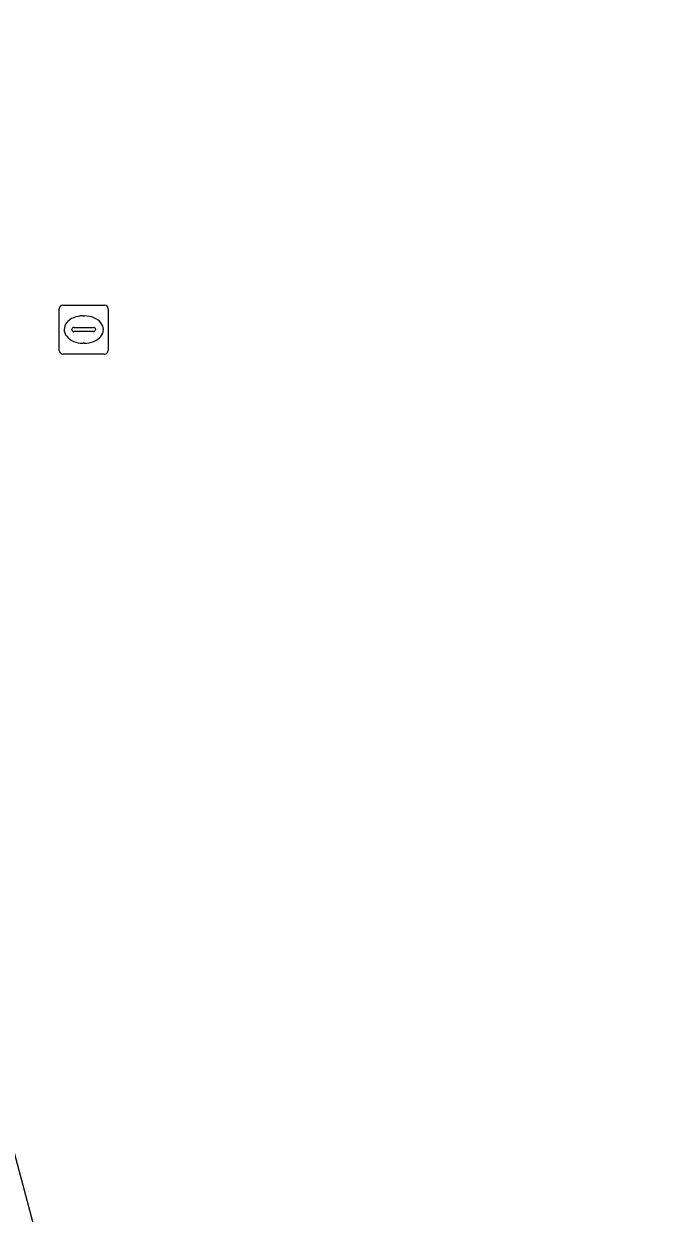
# Model space of a CAD drawing. Extents: x 159053 to 160041, y 380450 to 381422.
# Drawn here: x 159573.07 to 159585.89, y 380719.24 to 380743.57 of the extents above; entities that cross this region are included whole.
import ezdxf

# ---------------------------------------------------------------- set-up
doc = ezdxf.new("R2010")
doc.units = 0
doc.layers.add('IMGEO_Voetpad_open', color=7, linetype='Continuous')
doc.layers.add('IMGEO_Waterleidingput', color=7, linetype='Continuous')

msp = doc.modelspace()

# ---------------------------------------------------------------- linework, layer by layer
at = {"layer": 'IMGEO_Voetpad_open'}
msp.add_lwpolyline([(159562.896, 380751.667), (159564.456, 380752.092), (159585.769, 380672.062), (159585.889, 380671.612)], dxfattribs=at)
at = {"layer": 'IMGEO_Waterleidingput'}
for p, q in [((159573.801, 380736.894), (159573.801, 380737.746)), ((159573.876, 380737.82), (159574.728, 380737.82)), ((159574.802, 380737.746), (159574.802, 380736.894)), ((159574.289, 380737.6), (159574.314, 380737.6)), ((159574.06, 380737.314), (159574.06, 380737.326)), ((159574.498, 380737.277), (159574.1, 380737.277)), ((159574.103, 380737.363), (159574.501, 380737.363)), ((159574.544, 380737.326), (159574.544, 380737.314)), ((159574.312, 380737.04), (159574.287, 380737.04)), ((159574.728, 380736.82), (159573.876, 380736.82))]:
    msp.add_line(p, q, dxfattribs=at)
for points in [[(159573.801, 380736.894), (159573.801, 380737.746)], [(159573.876, 380737.82), (159574.728, 380737.82)], [(159574.802, 380737.746), (159574.802, 380736.894)], [(159574.728, 380736.82), (159573.876, 380736.82)]]:
    msp.add_lwpolyline(points, dxfattribs=at)
for centre, radius, start, end in [((159573.878, 380737.744), 0.0765, 91.552, 178.448), ((159573.878, 380737.744), 0.0765, 91.552, 178.448), ((159574.726, 380737.744), 0.0765, 1.552, 88.448), ((159574.726, 380737.744), 0.0765, 1.552, 88.448), ((159574.505, 380737.325), 0.0386, 1.7309, 96.639), ((159574.1, 380737.323), 0.0403, 85.8775, 175.7526), ((159574.097, 380737.313), 0.0366, 178.938, 274.7102), ((159574.501, 380737.32), 0.043, 264.8664, 352.4533), ((159573.878, 380736.896), 0.0765, 181.552, 268.448), ((159573.878, 380736.896), 0.0765, 181.552, 268.448), ((159574.726, 380736.896), 0.0765, 271.552, 358.448), ((159574.726, 380736.896), 0.0765, 271.552, 358.448)]:
    msp.add_arc(centre, radius, start, end, dxfattribs=at)
for centre, major_axis, ratio, start_param, end_param in [((159574.288, 380737.32), (-0.387, 0.002), 0.722429, 4.712389, 7.853982), ((159574.313, 380737.32), (-0.39, 0.002), 0.717154, 1.570796, 4.712389)]:
    msp.add_ellipse(centre, major_axis=major_axis, ratio=ratio, start_param=start_param, end_param=end_param, dxfattribs=at)

doc.saveas('drawing.dxf')
